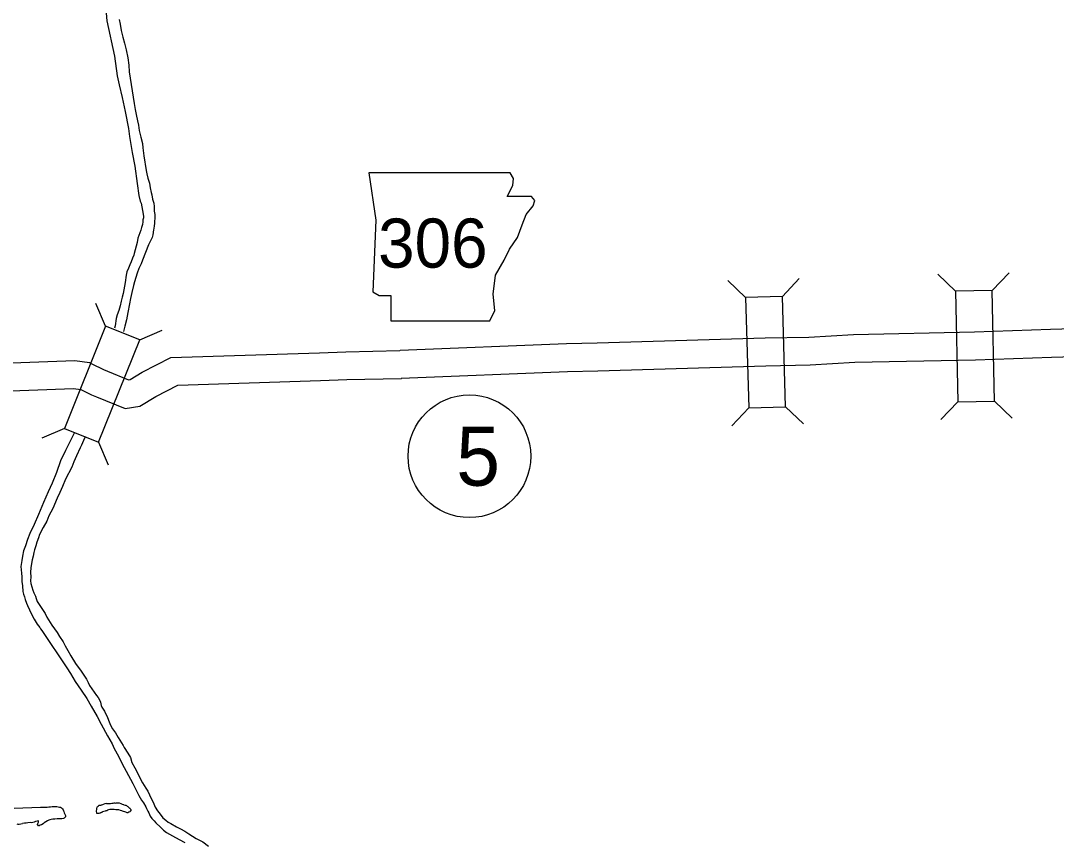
# Model space of a CAD drawing. Extents: x -939622 to -934222, y 1383701 to 1385301.
# Drawn here: x -935734.45 to -935701.03, y 1384396.01 to 1384422.5 of the extents above; entities that cross this region are included whole.
import ezdxf

# ---------------------------------------------------------------- set-up
doc = ezdxf.new("R2010")
doc.units = 0
for name, color, linetype in [('Level 10', 7, 'Continuous'), ('Level 20', 7, 'Continuous'), ('Level 21', 7, 'Continuous'), ('Level 27', 7, 'Continuous'), ('Level 9', 7, 'Continuous')]:
    doc.layers.add(name, color=color, linetype=linetype)

msp = doc.modelspace()

# ---------------------------------------------------------------- linework, layer by layer
at = {"layer": 'Level 10'}
for points in [[(-935693.52, 1384412.833), (-935699.368, 1384412.594), (-935701.218, 1384412.543), (-935703.666, 1384412.455), (-935707.574, 1384412.375), (-935709.015, 1384412.288), (-935710.423, 1384412.261), (-935715.85, 1384412.105), (-935716.832, 1384412.076), (-935722.208, 1384411.864)], [(-935740.064, 1384411.296), (-935738.822, 1384411.314), (-935732.705, 1384411.539), (-935732.226, 1384411.48), (-935732.152, 1384411.436), (-935731.781, 1384411.255), (-935731.648, 1384411.195), (-935730.969, 1384410.923), (-935730.919, 1384410.93), (-935730.534, 1384411.167), (-935729.607, 1384411.645), (-935724.805, 1384411.796), (-935723.956, 1384411.826), (-935722.211, 1384411.864)], [(-935693.486, 1384411.934), (-935699.337, 1384411.694), (-935701.19, 1384411.643), (-935703.641, 1384411.555), (-935707.537, 1384411.476), (-935708.979, 1384411.388), (-935710.401, 1384411.362), (-935715.824, 1384411.205), (-935716.801, 1384411.177), (-935722.172, 1384410.965)], [(-935740.051, 1384410.396), (-935738.799, 1384410.414), (-935732.744, 1384410.637), (-935732.507, 1384410.608), (-935732.164, 1384410.441), (-935732.001, 1384410.367), (-935731.077, 1384409.997), (-935730.604, 1384410.067), (-935730.091, 1384410.383), (-935729.375, 1384410.752), (-935724.775, 1384410.896), (-935723.93, 1384410.927), (-935722.175, 1384410.964), (-935722.164, 1384410.965)]]:
    msp.add_lwpolyline(points, dxfattribs=at)
at = {"layer": 'Level 20'}
for p, q in [((-935709.87, 1384413.61), (-935709.326, 1384414.186)), ((-935704.284, 1384413.775), (-935704.855, 1384414.323)), ((-935703.096, 1384413.799), (-935702.548, 1384414.37)), ((-935711.057, 1384413.576), (-935711.633, 1384414.119)), ((-935731.713, 1384412.656), (-935732.024, 1384413.384)), ((-935730.61, 1384412.214), (-935729.882, 1384412.525)), ((-935704.211, 1384410.212), (-935704.76, 1384409.64)), ((-935703.024, 1384410.236), (-935702.452, 1384409.687)), ((-935710.954, 1384410.013), (-935711.498, 1384409.437)), ((-935709.767, 1384410.047), (-935709.191, 1384409.504)), ((-935733.04, 1384409.348), (-935733.768, 1384409.037)), ((-935731.937, 1384408.906), (-935731.626, 1384408.178))]:
    msp.add_line(p, q, dxfattribs=at)
for points in [[(-935711.057, 1384413.576), (-935710.954, 1384410.013), (-935709.767, 1384410.047), (-935709.87, 1384413.61)], [(-935704.284, 1384413.775), (-935704.211, 1384410.212), (-935703.024, 1384410.236), (-935703.096, 1384413.799)], [(-935731.937, 1384408.906), (-935730.61, 1384412.214), (-935731.713, 1384412.656), (-935733.04, 1384409.348)]]:
    msp.add_lwpolyline(points, close=True, dxfattribs=at)
at = {"layer": 'Level 21'}
msp.add_lwpolyline([(-935723.214, 1384417.595), (-935722.986, 1384416.073), (-935723.087, 1384413.763), (-935722.884, 1384413.636), (-935722.503, 1384413.636), (-935722.503, 1384412.824), (-935719.306, 1384412.824), (-935719.154, 1384413.154), (-935719.204, 1384413.687), (-935719.128, 1384414.296), (-935718.849, 1384414.778), (-935718.671, 1384415.134), (-935718.418, 1384415.514), (-935718.265, 1384415.92), (-935718.139, 1384416.25), (-935717.91, 1384416.529), (-935717.859, 1384416.707), (-935717.961, 1384416.834), (-935718.748, 1384416.834), (-935718.57, 1384417.189), (-935718.545, 1384417.418), (-935718.65, 1384417.593)], close=True, dxfattribs=at)
at = {"layer": 'Level 27'}
msp.add_circle((-935719.97, 1384408.456), 1.98, dxfattribs=at)
at = {"layer": 'Level 9'}
for points in [[(-935731.691, 1384422.749), (-935731.671, 1384422.494), (-935731.425, 1384421.36), (-935731.331, 1384420.721), (-935731.269, 1384420.429), (-935731.176, 1384420.025), (-935731.078, 1384419.572), (-935730.966, 1384419.03), (-935730.941, 1384418.766), (-935730.851, 1384418.25), (-935730.769, 1384417.812), (-935730.691, 1384417.25), (-935730.633, 1384416.862), (-935730.593, 1384416.686), (-935730.565, 1384416.615), (-935730.493, 1384416.258), (-935730.489, 1384416.189), (-935730.489, 1384416.15), (-935730.503, 1384416.077), (-935730.509, 1384416.019), (-935730.522, 1384415.931), (-935730.546, 1384415.83), (-935730.568, 1384415.744), (-935730.605, 1384415.664), (-935730.667, 1384415.488), (-935730.692, 1384415.354), (-935730.791, 1384414.993), (-935730.801, 1384414.944), (-935730.843, 1384414.846), (-935730.887, 1384414.728), (-935730.926, 1384414.633), (-935730.974, 1384414.525), (-935731.024, 1384414.404), (-935731.045, 1384414.301), (-935731.076, 1384414.055), (-935731.117, 1384413.826), (-935731.146, 1384413.704), (-935731.175, 1384413.588), (-935731.206, 1384413.457), (-935731.237, 1384413.31), (-935731.279, 1384413.157), (-935731.333, 1384413.012), (-935731.368, 1384412.893), (-935731.403, 1384412.665), (-935731.425, 1384412.59)], [(-935731.271, 1384422.538), (-935731.239, 1384422.393), (-935731.203, 1384422.19), (-935731.148, 1384421.973), (-935731.101, 1384421.78), (-935731.047, 1384421.566), (-935730.996, 1384421.304), (-935730.964, 1384421.067), (-935730.954, 1384420.851), (-935730.817, 1384420.036), (-935730.784, 1384419.833), (-935730.755, 1384419.636), (-935730.728, 1384419.478), (-935730.68, 1384419.276), (-935730.651, 1384419.136), (-935730.623, 1384418.966), (-935730.577, 1384418.742), (-935730.517, 1384418.544), (-935730.503, 1384418.403), (-935730.498, 1384418.313), (-935730.479, 1384418.142), (-935730.401, 1384417.667), (-935730.374, 1384417.564), (-935730.345, 1384417.427), (-935730.293, 1384417.264), (-935730.266, 1384417.112), (-935730.236, 1384416.957), (-935730.22, 1384416.885), (-935730.194, 1384416.748), (-935730.154, 1384416.615), (-935730.145, 1384416.513), (-935730.139, 1384416.363), (-935730.123, 1384416.252), (-935730.122, 1384416.126), (-935730.129, 1384416.035), (-935730.131, 1384415.962), (-935730.141, 1384415.889), (-935730.151, 1384415.801), (-935730.16, 1384415.753), (-935730.182, 1384415.601), (-935730.209, 1384415.512), (-935730.271, 1384415.382), (-935730.33, 1384415.27), (-935730.521, 1384414.783), (-935730.565, 1384414.666), (-935730.634, 1384414.511), (-935730.689, 1384414.363), (-935730.732, 1384414.222), (-935730.775, 1384414.084), (-935730.807, 1384413.965), (-935730.859, 1384413.733), (-935730.905, 1384413.543), (-935730.937, 1384413.373), (-935730.996, 1384413.092)], [(-935730.996, 1384413.092), (-935731.033, 1384412.858), (-935731.084, 1384412.65), (-935731.132, 1384412.479)], [(-935732.728, 1384409.198), (-935733.006, 1384408.637), (-935733.169, 1384408.305), (-935733.297, 1384407.927), (-935733.437, 1384407.593), (-935733.567, 1384407.309), (-935733.716, 1384406.966), (-935733.873, 1384406.574), (-935734.013, 1384406.252), (-935734.149, 1384405.961), (-935734.228, 1384405.77), (-935734.294, 1384405.564), (-935734.354, 1384405.401), (-935734.389, 1384405.239), (-935734.417, 1384405.096), (-935734.442, 1384404.899), (-935734.429, 1384404.788), (-935734.42, 1384404.683), (-935734.414, 1384404.572), (-935734.411, 1384404.418), (-935734.39, 1384404.272), (-935734.38, 1384404.098), (-935734.357, 1384404.009), (-935734.328, 1384403.917), (-935734.305, 1384403.84), (-935734.262, 1384403.716), (-935734.231, 1384403.645), (-935734.169, 1384403.507), (-935734.098, 1384403.364), (-935734.01, 1384403.197), (-935733.917, 1384403.046), (-935733.833, 1384402.933)], [(-935732.372, 1384409.088), (-935732.382, 1384409.064), (-935732.424, 1384408.963), (-935732.491, 1384408.814), (-935732.534, 1384408.724), (-935732.651, 1384408.47), (-935732.739, 1384408.276), (-935732.804, 1384408.103), (-935733, 1384407.715), (-935733.095, 1384407.484), (-935733.182, 1384407.283), (-935733.274, 1384407.109), (-935733.416, 1384406.769), (-935733.537, 1384406.53), (-935733.611, 1384406.36), (-935733.728, 1384406.154), (-935733.838, 1384405.928), (-935733.877, 1384405.823), (-935733.926, 1384405.682), (-935733.961, 1384405.565), (-935734.005, 1384405.442), (-935734.021, 1384405.357), (-935734.047, 1384405.229), (-935734.079, 1384405.113), (-935734.122, 1384404.866), (-935734.128, 1384404.712), (-935734.122, 1384404.568), (-935734.133, 1384404.434), (-935734.119, 1384404.354), (-935734.086, 1384404.244), (-935734.055, 1384404.138), (-935734.029, 1384404.049), (-935733.975, 1384403.94), (-935733.953, 1384403.866), (-935733.923, 1384403.772), (-935733.658, 1384403.386), (-935733.609, 1384403.262), (-935733.441, 1384403.004), (-935733.362, 1384402.888), (-935733.274, 1384402.769), (-935733.198, 1384402.644), (-935733.083, 1384402.47), (-935733.018, 1384402.341), (-935732.929, 1384402.192), (-935732.835, 1384402.023), (-935732.685, 1384401.776), (-935732.503, 1384401.521), (-935732.329, 1384401.263), (-935732.275, 1384401.157), (-935732.23, 1384401.067), (-935732.001, 1384400.742), (-935731.947, 1384400.679), (-935731.903, 1384400.597), (-935731.878, 1384400.523), (-935731.863, 1384400.467), (-935731.853, 1384400.413), (-935731.833, 1384400.363), (-935731.75, 1384400.232), (-935731.645, 1384400.033), (-935731.598, 1384399.892), (-935731.547, 1384399.78), (-935731.486, 1384399.663), (-935731.395, 1384399.536), (-935731.308, 1384399.39), (-935731.246, 1384399.297), (-935731.14, 1384399.128), (-935731.109, 1384399.061), (-935730.987, 1384398.878), (-935730.91, 1384398.741), (-935730.859, 1384398.575), (-935730.768, 1384398.408), (-935730.704, 1384398.286), (-935730.616, 1384398.107), (-935730.515, 1384397.926), (-935730.406, 1384397.748), (-935730.349, 1384397.655), (-935730.298, 1384397.538), (-935730.155, 1384397.247), (-935730.112, 1384397.135), (-935730.039, 1384397.016)], [(-935733.833, 1384402.933), (-935733.806, 1384402.889), (-935733.767, 1384402.837), (-935732.959, 1384401.636), (-935732.847, 1384401.45), (-935732.69, 1384401.188), (-935732.494, 1384400.91), (-935732.32, 1384400.648), (-935732.174, 1384400.401), (-935731.986, 1384400.068), (-935731.855, 1384399.816), (-935731.65, 1384399.437), (-935731.497, 1384399.183), (-935731.434, 1384399.033), (-935731.294, 1384398.788), (-935731.185, 1384398.559), (-935730.835, 1384397.907), (-935730.754, 1384397.752), (-935730.632, 1384397.515), (-935730.546, 1384397.37), (-935730.486, 1384397.277), (-935730.413, 1384397.151), (-935730.392, 1384397.092), (-935730.348, 1384397.007), (-935730.315, 1384396.952), (-935730.267, 1384396.849), (-935730.214, 1384396.774), (-935730.138, 1384396.694), (-935730.086, 1384396.637), (-935729.934, 1384396.489), (-935729.839, 1384396.398), (-935729.744, 1384396.325), (-935729.645, 1384396.267), (-935729.549, 1384396.216), (-935729.332, 1384396.092), (-935729.156, 1384396.003)], [(-935733.808, 1384397.137), (-935733.79, 1384397.138), (-935733.754, 1384397.137), (-935733.703, 1384397.137), (-935733.647, 1384397.143), (-935733.59, 1384397.143), (-935733.545, 1384397.152), (-935733.485, 1384397.155), (-935733.435, 1384397.161), (-935733.306, 1384397.162), (-935733.281, 1384397.158), (-935733.196, 1384397.139), (-935733.163, 1384397.134), (-935733.132, 1384397.118), (-935733.1, 1384397.081), (-935733.08, 1384397.049), (-935733.066, 1384397.02), (-935733.059, 1384396.999), (-935733.042, 1384396.958), (-935733.038, 1384396.937), (-935733.007, 1384396.866), (-935733.005, 1384396.845), (-935733.004, 1384396.827), (-935733.021, 1384396.802), (-935733.047, 1384396.78), (-935733.073, 1384396.772), (-935733.118, 1384396.763), (-935733.19, 1384396.765), (-935733.27, 1384396.761), (-935733.351, 1384396.747), (-935733.411, 1384396.747), (-935733.464, 1384396.743), (-935733.512, 1384396.732), (-935733.538, 1384396.724), (-935733.585, 1384396.703), (-935733.634, 1384396.67), (-935733.689, 1384396.631), (-935733.729, 1384396.605), (-935733.778, 1384396.572), (-935733.816, 1384396.554), (-935733.849, 1384396.541), (-935733.87, 1384396.542), (-935733.902, 1384396.58), (-935733.892, 1384396.613), (-935733.871, 1384396.66), (-935733.873, 1384396.699), (-935733.923, 1384396.69), (-935733.967, 1384396.672), (-935734.014, 1384396.658), (-935734.103, 1384396.637), (-935734.139, 1384396.641), (-935734.214, 1384396.637), (-935734.277, 1384396.624), (-935734.324, 1384396.622), (-935734.388, 1384396.614)], [(-935731.374, 1384397.054), (-935731.434, 1384397.059), (-935731.458, 1384397.064), (-935731.509, 1384397.064), (-935731.512, 1384397.064), (-935731.569, 1384397.067), (-935731.614, 1384397.058), (-935731.646, 1384397.044), (-935731.668, 1384397.019), (-935731.704, 1384397.017), (-935731.722, 1384397.013), (-935731.763, 1384396.998), (-935731.811, 1384396.986), (-935731.828, 1384396.97), (-935731.848, 1384396.963), (-935731.869, 1384396.956), (-935731.877, 1384396.949), (-935731.895, 1384396.948), (-935731.931, 1384396.937), (-935731.96, 1384396.933), (-935731.988, 1384396.94), (-935731.989, 1384396.961), (-935732, 1384396.994), (-935732.002, 1384397.021), (-935731.995, 1384397.063), (-935731.988, 1384397.097), (-935731.978, 1384397.139), (-935731.968, 1384397.161), (-935731.939, 1384397.184), (-935731.922, 1384397.203), (-935731.91, 1384397.207), (-935731.886, 1384397.208), (-935731.856, 1384397.207), (-935731.839, 1384397.211), (-935731.801, 1384397.228), (-935731.771, 1384397.239)], [(-935731.682, 1384397.259), (-935731.733, 1384397.25), (-935731.771, 1384397.239)], [(-935731.682, 1384397.259), (-935731.634, 1384397.259), (-935731.61, 1384397.26), (-935731.556, 1384397.26), (-935731.509, 1384397.272), (-935731.461, 1384397.272), (-935731.434, 1384397.276), (-935731.416, 1384397.277), (-935731.377, 1384397.273), (-935731.359, 1384397.278), (-935731.35, 1384397.275), (-935731.333, 1384397.279), (-935731.291, 1384397.281), (-935731.276, 1384397.279), (-935731.214, 1384397.259), (-935731.174, 1384397.24), (-935731.131, 1384397.224), (-935731.119, 1384397.216), (-935731.079, 1384397.206), (-935731.055, 1384397.199), (-935731.033, 1384397.188), (-935731.011, 1384397.171), (-935730.996, 1384397.157), (-935730.955, 1384397.132), (-935730.933, 1384397.112), (-935730.929, 1384397.104)], [(-935734.664, 1384397.105), (-935733.808, 1384397.137)], [(-935731.162, 1384397.01), (-935731.189, 1384397.023), (-935731.233, 1384397.036), (-935731.284, 1384397.049), (-935731.341, 1384397.056), (-935731.374, 1384397.054)], [(-935730.905, 1384397.013), (-935730.915, 1384397.008), (-935730.929, 1384396.992), (-935730.958, 1384396.975), (-935730.99, 1384396.958), (-935731.017, 1384396.957), (-935731.057, 1384396.973), (-935731.091, 1384396.986), (-935731.127, 1384396.996), (-935731.162, 1384397.01)], [(-935730.929, 1384397.104), (-935730.912, 1384397.091), (-935730.901, 1384397.079), (-935730.897, 1384397.065), (-935730.897, 1384397.046), (-935730.9, 1384397.024), (-935730.905, 1384397.013)], [(-935730.039, 1384397.016), (-935729.946, 1384396.91), (-935729.858, 1384396.791), (-935729.77, 1384396.715), (-935729.695, 1384396.659), (-935729.602, 1384396.616), (-935729.425, 1384396.506), (-935729.295, 1384396.438), (-935729.15, 1384396.365), (-935729.022, 1384396.279), (-935728.791, 1384396.133), (-935728.572, 1384396.019), (-935728.384, 1384395.882)], [(-935734.575, 1384396.598), (-935734.538, 1384396.589), (-935734.495, 1384396.591), (-935734.388, 1384396.614)]]:
    msp.add_lwpolyline(points, dxfattribs=at)

# ---------------------------------------------------------------- texts
at = {"layer": 'Level 21'}
msp.add_text('306', height=1.584, dxfattribs=at).set_placement((-935722.917, 1384414.538))
at = {"layer": 'Level 27'}
msp.add_text('5', height=1.901, dxfattribs=at).set_placement((-935720.395, 1384407.506))

doc.saveas('drawing.dxf')
